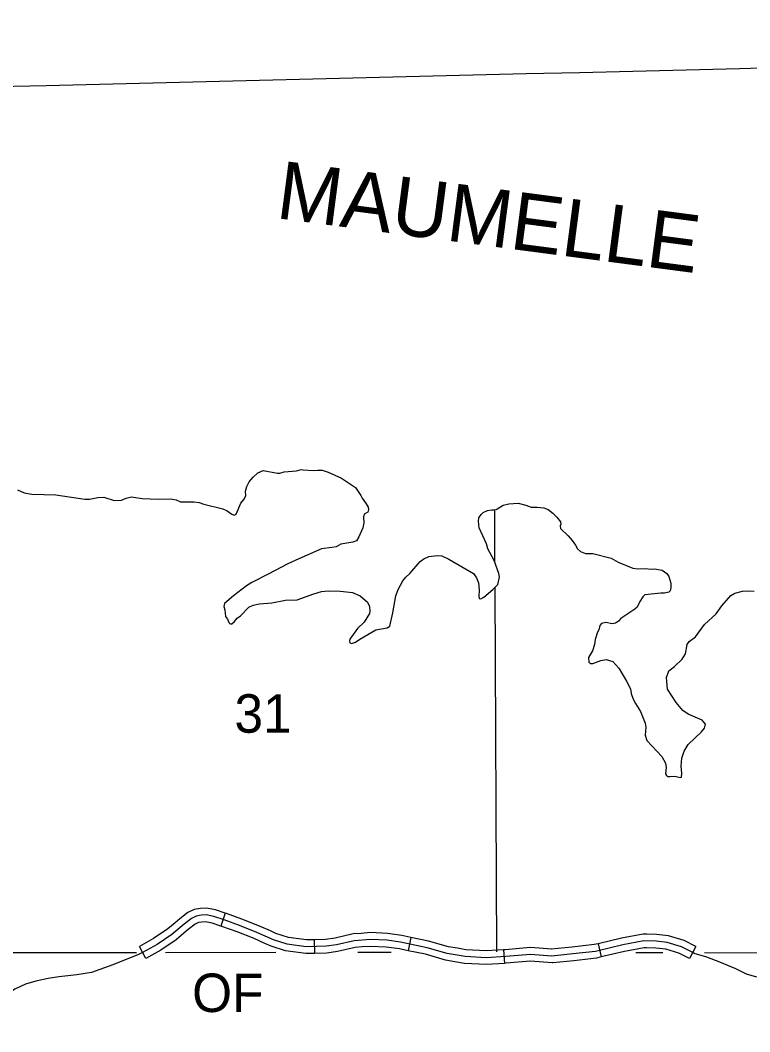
# Model space of a CAD drawing. Extents: x -19 to 366, y -4 to 359.
# Drawn here: x 139.408 to 140.926, y 197.873 to 199.977 of the extents above; entities that cross this region are included whole.
import ezdxf

# ---------------------------------------------------------------- set-up
doc = ezdxf.new("R2010")
doc.units = 0
for name, color, linetype in [('Level 45', 7, 'Continuous'), ('Level 5', 7, 'Continuous'), ('Level 60', 7, 'Continuous'), ('Level 63', 7, 'Continuous'), ('Level 9', 7, 'Continuous')]:
    doc.layers.add(name, color=color, linetype=linetype)

msp = doc.modelspace()

# ---------------------------------------------------------------- linework, layer by layer
at = {"layer": 'Level 45'}
for p, q in [((139.8343, 198.1203), (139.8253, 198.0934)), ((140.0195, 198.0648), (140.0203, 198.0364)), ((140.2208, 198.0697), (140.215, 198.0419)), ((139.6697, 198.0261), (139.656, 198.051)), ((140.4138, 198.044), (140.4157, 198.0156)), ((140.6103, 198.0566), (140.6169, 198.029)), ((140.8136, 198.0508), (140.8006, 198.0255))]:
    msp.add_line(p, q, dxfattribs=at)
for points in [[(139.8343, 198.1203), (139.8143, 198.127), (139.7959, 198.1305), (139.783, 198.13), (139.7697, 198.1276), (139.7569, 198.1212), (139.74, 198.1084), (139.7302, 198.1)], [(140.8071, 198.0382), (140.7838, 198.0502), (140.7542, 198.0593), (140.731, 198.0616), (140.7052, 198.0623), (140.662, 198.0544), (140.6047, 198.0407), (140.558, 198.0354), (140.5143, 198.0308), (140.4696, 198.0342), (140.4183, 198.0301), (140.3777, 198.0274), (140.3337, 198.0297), (140.2961, 198.0365), (140.2544, 198.0483), (140.1994, 198.0597), (140.1705, 198.0639), (140.1367, 198.0654), (140.1026, 198.0627), (140.0658, 198.0544), (140.0445, 198.0513), (140.0032, 198.0502), (139.9633, 198.0559), (139.9352, 198.0646), (139.9003, 198.0802), (139.8643, 198.0946), (139.8324, 198.106), (139.8107, 198.1132), (139.7948, 198.1163), (139.7846, 198.1159), (139.7743, 198.114), (139.7644, 198.109), (139.7489, 198.0973), (139.7238, 198.076), (139.6931, 198.0551), (139.6628, 198.0385)], [(139.9286, 198.0831), (139.9058, 198.0933), (139.8693, 198.1079), (139.837, 198.1194), (139.8343, 198.1203)], [(139.7302, 198.1), (139.7152, 198.0873), (139.6857, 198.0672), (139.656, 198.051)], [(139.8253, 198.0934), (139.8072, 198.0994), (139.7937, 198.102), (139.7861, 198.1017), (139.7789, 198.1004), (139.772, 198.0969), (139.7578, 198.0862), (139.7486, 198.0784)], [(139.917, 198.0572), (139.8948, 198.0671), (139.8592, 198.0813), (139.8277, 198.0926), (139.8253, 198.0934)], [(139.7486, 198.0784), (139.7324, 198.0647), (139.7005, 198.043), (139.6697, 198.0261)], [(140.0195, 198.0648), (140.004, 198.0644), (139.9664, 198.0698), (139.9402, 198.0779), (139.9286, 198.0831)], [(140.1176, 198.0781), (140.1005, 198.0768), (140.0632, 198.0683), (140.0433, 198.0655), (140.0195, 198.0648)], [(140.2208, 198.0697), (140.2018, 198.0737), (140.1719, 198.078), (140.1365, 198.0796), (140.1176, 198.0781)], [(140.3177, 198.047), (140.2993, 198.0504), (140.2578, 198.0621), (140.2208, 198.0697)], [(140.712, 198.0763), (140.7042, 198.0766), (140.659, 198.0683), (140.6103, 198.0566)], [(140.8136, 198.0508), (140.7892, 198.0634), (140.757, 198.0733), (140.732, 198.0758), (140.712, 198.0763)], [(140.0203, 198.0364), (140.0023, 198.0359), (139.9602, 198.042), (139.9302, 198.0513), (139.917, 198.0572)], [(140.1198, 198.0498), (140.1047, 198.0486), (140.0684, 198.0404), (140.0457, 198.0371), (140.0203, 198.0364)], [(140.215, 198.0419), (140.1969, 198.0457), (140.1692, 198.0497), (140.137, 198.0511), (140.1198, 198.0498)], [(140.4138, 198.044), (140.3776, 198.0416), (140.3353, 198.0438), (140.3177, 198.047)], [(140.5141, 198.0451), (140.4695, 198.0485), (140.4173, 198.0442), (140.4138, 198.044)], [(140.6103, 198.0566), (140.6022, 198.0547), (140.5565, 198.0495), (140.5129, 198.045)], [(140.7111, 198.0479), (140.7063, 198.0481), (140.6649, 198.0405), (140.6169, 198.029)], [(140.8006, 198.0255), (140.7784, 198.037), (140.7514, 198.0453), (140.7301, 198.0474), (140.7111, 198.0479)], [(139.6628, 198.0385), (139.6544, 198.0339), (139.6009, 198.013), (139.5561, 197.997), (139.5261, 197.9921), (139.4882, 197.9879), (139.4662, 197.9845), (139.4407, 197.9784), (139.4191, 197.9727), (139.3967, 197.9621), (139.3922, 197.9587)], [(140.3126, 198.0191), (140.2929, 198.0227), (140.251, 198.0345), (140.215, 198.0419)], [(140.6169, 198.029), (140.6071, 198.0267), (140.5595, 198.0213), (140.5159, 198.0167)], [(140.9402, 197.9871), (140.9189, 197.9932), (140.8969, 198.0046), (140.8635, 198.0183), (140.8362, 198.0285), (140.8104, 198.0365), (140.8071, 198.0382)], [(140.4157, 198.0156), (140.3778, 198.0132), (140.3321, 198.0155), (140.3126, 198.0191)], [(140.5159, 198.0167), (140.5146, 198.0166), (140.4696, 198.02), (140.4194, 198.0159), (140.4157, 198.0156)]]:
    msp.add_lwpolyline(points, dxfattribs=at)
at = {"layer": 'Level 5'}
for points in [[(140.3946, 198.9568), (140.3951, 198.8501)], [(140.3953, 198.7967), (140.3987, 198.0395)]]:
    msp.add_lwpolyline(points, dxfattribs=at)
at = {"layer": 'Level 60'}
for points in [[(146.7783, 1.697), (146.5788, 10.3131), (146.3785, 18.9294), (146.1776, 27.5458), (145.9759, 36.1624), (145.7736, 44.7791), (145.5705, 53.396), (145.3668, 62.013), (145.1624, 70.6301), (144.9572, 79.2474), (144.7514, 87.8648), (144.5449, 96.4823), (144.3377, 105.1), (144.1299, 113.7179), (143.9213, 122.3359), (143.712, 130.954), (143.5021, 139.5723), (143.2915, 148.1907), (143.0802, 156.8092), (142.8682, 165.4279), (142.6555, 174.0468), (142.4422, 182.6658), (142.2282, 191.2849), (142.0135, 199.9042), (141.7981, 208.5236), (141.582, 217.1432), (141.3653, 225.7629), (141.1479, 234.3828), (140.9298, 243.0028), (140.711, 251.623), (140.4916, 260.2433), (140.2715, 268.8638), (140.0508, 277.4844), (139.8293, 286.1051), (139.6072, 294.726), (139.3845, 303.3471), (139.161, 311.9683), (138.937, 320.5896), (138.7122, 329.2111), (138.4868, 337.8328), (138.2607, 346.4546)], [(139.4406, 1.5315), (139.2511, 10.1473), (139.0608, 18.7633), (138.8699, 27.3793), (138.6784, 35.9956), (138.4861, 44.6119), (138.2932, 53.2285), (138.0997, 61.8451), (137.9055, 70.4619), (137.7106, 79.0789), (137.5151, 87.6959), (137.319, 96.3132), (137.1221, 104.9306), (136.9247, 113.5481), (136.7265, 122.1658), (136.5278, 130.7836), (136.3283, 139.4016), (136.1282, 148.0197), (135.9275, 156.6379), (135.7261, 165.2564), (135.5241, 173.8749), (135.3214, 182.4936), (135.1181, 191.1125), (134.9141, 199.7315), (134.7095, 208.3506), (134.5043, 216.9699), (134.2984, 225.5894), (134.0919, 234.209), (133.8847, 242.8288), (133.6769, 251.4487), (133.4685, 260.0687), (133.2594, 268.6889), (133.0497, 277.3093), (132.8393, 285.9298), (132.6283, 294.5504), (132.4167, 303.1713), (132.2044, 311.7922), (131.9916, 320.4133), (131.778, 329.0346), (131.5639, 337.656), (131.3491, 346.2776)], [(0, 198.1326), (7.1014, 198.137), (14.2028, 198.1503), (21.3042, 198.1724), (28.4055, 198.2034), (35.5068, 198.2433), (42.6081, 198.292), (49.7092, 198.3496), (56.8103, 198.4161), (63.9113, 198.4913), (71.0123, 198.5755), (78.1131, 198.6685), (85.2137, 198.7704), (92.3143, 198.8811), (99.4147, 199.0007), (106.5149, 199.1291), (113.615, 199.2664), (120.7149, 199.4126), (127.8146, 199.5676), (134.9141, 199.7315), (142.0135, 199.9042), (149.1125, 200.0858), (156.2114, 200.2762), (163.31, 200.4755), (170.4084, 200.6837), (177.5065, 200.9007), (184.6043, 201.1265), (191.7018, 201.3612), (198.799, 201.6048), (205.896, 201.8572), (212.9926, 202.1185), (220.0888, 202.3886), (227.1848, 202.6676), (234.2803, 202.9554), (241.3755, 203.2521), (248.4704, 203.5576), (255.5648, 203.872), (262.6589, 204.1952), (269.7525, 204.5273), (276.8457, 204.8682), (283.9385, 205.218), (291.0309, 205.5766), (298.1228, 205.9441), (305.2142, 206.3204), (312.3051, 206.7056), (319.3956, 207.0996), (326.4856, 207.5024), (333.5751, 207.9141), (340.664, 208.3347)], [(0, 189.5162), (7.1121, 189.5206), (14.2243, 189.5339), (21.3364, 189.556), (28.4484, 189.5869), (35.5605, 189.6267), (42.6725, 189.6754), (49.7844, 189.7329), (56.8962, 189.7992), (64.0079, 189.8744), (71.1196, 189.9584), (78.2311, 190.0512), (85.3425, 190.1529), (92.4538, 190.2635), (99.5649, 190.3829), (106.6759, 190.5111), (113.7867, 190.6482), (120.8974, 190.7941), (128.0078, 190.9489), (135.1181, 191.1125), (142.2282, 191.2849), (149.338, 191.4662), (156.4476, 191.6563), (163.5569, 191.8553), (170.666, 192.0631), (177.7749, 192.2798), (184.8835, 192.5053), (191.9917, 192.7396), (199.0997, 192.9828), (206.2074, 193.2348), (213.3147, 193.4956), (220.4218, 193.7653), (227.5285, 194.0438), (234.6348, 194.3312), (241.7408, 194.6274), (248.8464, 194.9324), (255.9516, 195.2463), (263.0564, 195.569), (270.1608, 195.9005), (277.2648, 196.2409), (284.3683, 196.5901), (291.4715, 196.9481), (298.5741, 197.315), (305.6763, 197.6907), (312.7781, 198.0753), (319.8793, 198.4686), (326.9801, 198.8708), (334.0804, 199.2818), (341.1801, 199.7017)]]:
    msp.add_spline(points, degree=3, dxfattribs=at)
at = {"layer": 'Level 63'}
for points in [[(139.3918, 198.0381), (139.65, 198.0385)], [(139.7105, 198.0386), (139.94, 198.0389)], [(140.1104, 198.0391), (140.1801, 198.0392)], [(140.6887, 198.0385), (140.7449, 198.0384)], [(140.832, 198.0381), (141.2682, 198.0367), (141.3911, 198.0367), (142.2686, 198.037), (142.3905, 198.0371), (143.0424, 198.0373), (143.2702, 198.0389), (143.3853, 198.0391), (145.2764, 198.0419)]]:
    msp.add_lwpolyline(points, dxfattribs=at)
at = {"layer": 'Level 9'}
for points in [[(139.4026, 199.0006), (139.4163, 198.9942), (139.4321, 198.9916), (139.4821, 198.9902), (139.5426, 198.981), (139.5524, 198.9806), (139.5694, 198.9841), (139.5823, 198.9849), (139.6035, 198.9782), (139.619, 198.979), (139.6288, 198.9832), (139.6394, 198.9859), (139.6617, 198.9822), (139.695, 198.9812), (139.7211, 198.9813), (139.7324, 198.9798), (139.7415, 198.9757), (139.7699, 198.9754), (139.7801, 198.9739), (139.7903, 198.9702), (139.8293, 198.9605), (139.8388, 198.9567), (139.8483, 198.9495), (139.8532, 198.9473), (139.8577, 198.9499), (139.8671, 198.9724), (139.8735, 198.98), (139.8772, 198.9876), (139.8768, 198.9974), (139.8798, 199.0073), (139.8846, 199.0168), (139.8929, 199.0267), (139.9023, 199.0359), (139.9137, 199.0404), (139.9436, 199.0352), (139.9485, 199.0353), (139.9572, 199.038), (139.9832, 199.0396), (139.9927, 199.0426), (139.9965, 199.0419)], [(139.9965, 199.0419), (140.0184, 199.0405), (140.0275, 199.0413), (140.0365, 199.0409), (140.0487, 199.0372), (140.0767, 199.0248), (140.1059, 199.0055), (140.1169, 198.9885), (140.1192, 198.9828), (140.1276, 198.9715), (140.1322, 198.9643), (140.1326, 198.9597), (140.1314, 198.954), (140.1235, 198.9498), (140.1224, 198.9434), (140.1232, 198.9316), (140.121, 198.9214), (140.1128, 198.9024), (140.1079, 198.894), (140.1003, 198.8913), (140.0754, 198.8874), (140.0656, 198.8821), (140.0561, 198.8801), (140.035, 198.8778), (139.9818, 198.8544), (139.9633, 198.8456), (139.9255, 198.8254), (139.8901, 198.8074), (139.8791, 198.8006), (139.8516, 198.7796), (139.8328, 198.7643), (139.8317, 198.7575), (139.8336, 198.7507), (139.8352, 198.737), (139.8393, 198.7317), (139.8424, 198.7245), (139.8451, 198.7215), (139.8481, 198.7215), (139.8537, 198.7265), (139.8594, 198.7333), (139.8662, 198.7383), (139.8839, 198.7562), (139.8925, 198.7604), (139.9058, 198.7631), (139.9318, 198.7655), (139.9598, 198.7709), (139.9844, 198.7714), (140.0191, 198.7844), (140.0346, 198.7886), (140.0489, 198.7906), (140.0747, 198.7899), (140.0996, 198.7866), (140.1152, 198.7798), (140.1307, 198.7666), (140.1349, 198.7575), (140.1357, 198.7477), (140.135, 198.7431), (140.1237, 198.7252), (140.1098, 198.7119), (140.094, 198.6898), (140.0929, 198.6864), (140.094, 198.6822), (140.0971, 198.6811), (140.1057, 198.6834)], [(140.1057, 198.6834), (140.1144, 198.6895), (140.148, 198.7094), (140.1718, 198.7137), (140.1767, 198.7171), (140.1834, 198.7448), (140.1897, 198.7797), (140.1941, 198.793), (140.2039, 198.8109), (140.2103, 198.8185), (140.2186, 198.8261), (140.24, 198.8512), (140.2479, 198.857), (140.2585, 198.8616), (140.2755, 198.8639), (140.2853, 198.8628), (140.2997, 198.8564), (140.3509, 198.8263), (140.3574, 198.8175), (140.3612, 198.8069), (140.3628, 198.7918), (140.3621, 198.7793), (140.3629, 198.7747), (140.3663, 198.7736), (140.3727, 198.777), (140.3911, 198.793), (140.4017, 198.8037), (140.4054, 198.8185), (140.4039, 198.8265), (140.3939, 198.8533), (140.3809, 198.8776), (140.3779, 198.8882), (140.3626, 198.9211), (140.3614, 198.9355), (140.3625, 198.942), (140.367, 198.9488), (140.3712, 198.953), (140.3799, 198.9576), (140.3893, 198.9588), (140.3946, 198.9584), (140.3984, 198.9592), (140.4127, 198.9684), (140.4244, 198.9711), (140.4437, 198.9723), (140.4603, 198.9686), (140.471, 198.964), (140.4834, 198.9645), (140.4971, 198.9626), (140.5065, 198.9596), (140.5164, 198.9521), (140.5244, 198.9438), (140.532, 198.9335), (140.5327, 198.929), (140.5316, 198.9252), (140.532, 198.9199), (140.5483, 198.9048), (140.5567, 198.8953), (140.5635, 198.8855), (140.5674, 198.8779), (140.5734, 198.8722), (140.584, 198.8681), (140.5995, 198.8682), (140.6374, 198.8581), (140.6522, 198.8498), (140.6829, 198.8374), (140.6931, 198.8359), (140.7082, 198.8367), (140.7211, 198.8356), (140.7279, 198.836), (140.7438, 198.8331), (140.7532, 198.8263), (140.7578, 198.8202), (140.7616, 198.8062)], [(140.7616, 198.8062), (140.7617, 198.7971), (140.7602, 198.7906), (140.7572, 198.7876), (140.7485, 198.7857), (140.7405, 198.7856), (140.7077, 198.7817), (140.7031, 198.7779), (140.6968, 198.7684), (140.6915, 198.7566), (140.687, 198.752), (140.6576, 198.7326), (140.6527, 198.7272), (140.6467, 198.7231), (140.6399, 198.7215), (140.6262, 198.7245), (140.6175, 198.7226), (140.6138, 198.718), (140.6116, 198.7093), (140.6093, 198.7047), (140.6045, 198.6891), (140.603, 198.6785), (140.5985, 198.6656), (140.5906, 198.6515), (140.591, 198.642), (140.5952, 198.6394), (140.5994, 198.6394), (140.616, 198.6452), (140.6273, 198.6475), (140.6409, 198.6437), (140.6531, 198.6294), (140.6695, 198.6025), (140.6775, 198.5866), (140.6794, 198.5771), (140.6836, 198.5654), (140.6882, 198.5559), (140.6985, 198.5396), (140.7084, 198.515), (140.7096, 198.5067), (140.7081, 198.49), (140.712, 198.4794), (140.7427, 198.4461), (140.7504, 198.4317), (140.7519, 198.423), (140.7508, 198.4101), (140.7527, 198.4063), (140.755, 198.4044), (140.7599, 198.404), (140.7698, 198.4052), (140.7807, 198.4019), (140.7838, 198.403), (140.7845, 198.4102), (140.7833, 198.4258), (140.7847, 198.4425), (140.7892, 198.4569), (140.7975, 198.471), (140.8253, 198.4972), (140.8317, 198.5049), (140.8336, 198.5128), (140.8271, 198.5215), (140.7979, 198.5339), (140.7866, 198.5415), (140.7729, 198.5581), (140.755, 198.5858), (140.7526, 198.61), (140.7575, 198.6237), (140.7692, 198.6332), (140.785, 198.6481), (140.7921, 198.6595), (140.7958, 198.6789), (140.7996, 198.6853), (140.8132, 198.6949), (140.8316, 198.72)], [(140.8316, 198.72), (140.8557, 198.7424), (140.8677, 198.7588), (140.8865, 198.7809), (140.8948, 198.7855), (140.9107, 198.7893), (140.9232, 198.7905), (140.9353, 198.7898)]]:
    msp.add_lwpolyline(points, dxfattribs=at)

# ---------------------------------------------------------------- texts
at = {"layer": 'Level 5'}
msp.add_text('31', height=0.08, dxfattribs=at).set_placement((139.8538, 198.4953))
at = {"layer": 'Level 63'}
msp.add_text('OF', height=0.08, rotation=359.8974, dxfattribs=at).set_placement((139.7656, 197.9146))
at = {"layer": 'Level 9'}
msp.add_text('MAUMELLE', height=0.12, rotation=352.5261, dxfattribs=at).set_placement((139.9378, 199.5656))

doc.saveas('drawing.dxf')
